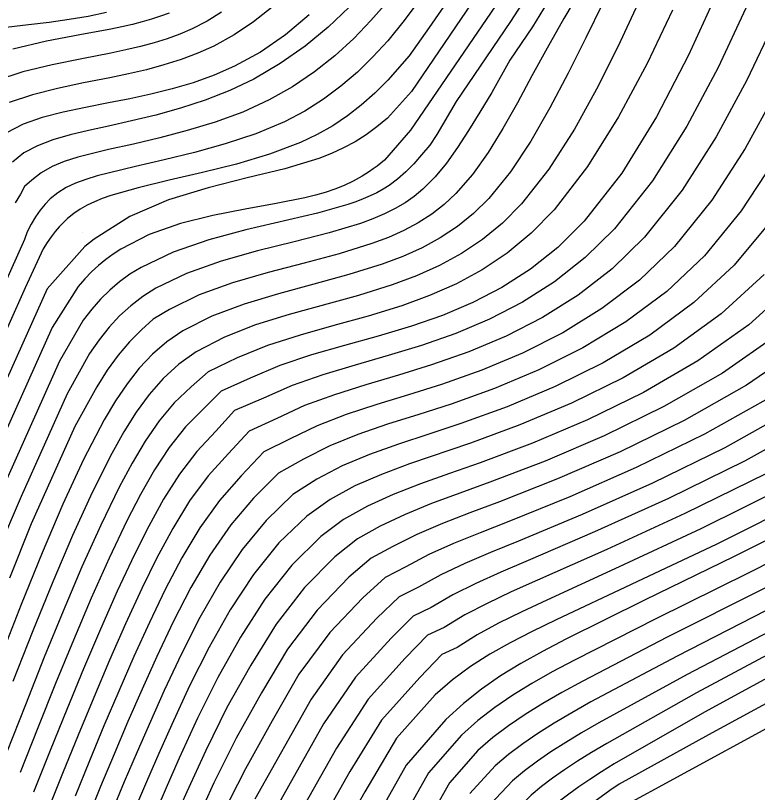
# Model space of a CAD drawing. Extents: x 2356077 to 2359823, y 225951 to 227822.
# Drawn here: x 2356826.2 to 2356908.8, y 226754.5 to 226841 of the extents above; entities that cross this region are included whole.
import ezdxf

# ---------------------------------------------------------------- set-up
doc = ezdxf.new("R2010")
doc.units = 0
for name, color, linetype in [('DTM Contours Major', 7, 'Continuous'), ('DTM Contours Minor', 7, 'Continuous'), ('PH Exist DTM Point', 7, 'Continuous')]:
    doc.layers.add(name, color=color, linetype=linetype)

msp = doc.modelspace()

# ---------------------------------------------------------------- linework, layer by layer
at = {"layer": 'DTM Contours Major'}
for points in [[(2356880.563, 226843.51), (2356870.144, 226828.239), (2356867.242, 226824.918), (2356866.819, 226824.571), (2356866.4, 226824.244), (2356865.984, 226823.935), (2356865.57, 226823.643), (2356865.158, 226823.369), (2356864.746, 226823.112), (2356863.746, 226822.552), (2356862.735, 226822.073), (2356861.703, 226821.663), (2356860.64, 226821.31), (2356859.535, 226821.001), (2356858.377, 226820.723), (2356855.176, 226820.087), (2356851.705, 226819.465), (2356848.102, 226818.753), (2356844.504, 226817.844), (2356841.05, 226816.633), (2356837.876, 226815.014), (2356837.021, 226814.45), (2356836.198, 226813.838), (2356835.402, 226813.175), (2356834.63, 226812.458), (2356833.876, 226811.683), (2356833.137, 226810.847), (2356830.237, 226806.287), (2356821.557, 226786.946)], [(2356895.705, 226842.874), (2356893.459, 226838.067), (2356891.02, 226833.152), (2356888.381, 226828.355), (2356885.537, 226823.905), (2356882.48, 226820.029), (2356880.36, 226817.896), (2356878.139, 226816.067), (2356875.809, 226814.503), (2356873.363, 226813.165), (2356870.791, 226812.015), (2356868.088, 226811.012), (2356864.345, 226809.853), (2356856.623, 226807.721), (2356852.888, 226806.56), (2356849.401, 226805.21), (2356846.28, 226803.578), (2356844.339, 226802.191), (2356842.602, 226800.61), (2356841.029, 226798.83), (2356839.577, 226796.848), (2356838.204, 226794.661), (2356836.867, 226792.265), (2356834.691, 226787.933), (2356832.498, 226783.135), (2356830.293, 226777.963), (2356828.079, 226772.511), (2356825.858, 226766.872)], [(2356863.295, 226841.925), (2356860.958, 226839.719), (2356858.389, 226837.602), (2356855.625, 226835.647), (2356852.7, 226833.927), (2356850.017, 226832.648), (2356847.276, 226831.575), (2356844.514, 226830.676), (2356841.77, 226829.917), (2356839.083, 226829.266), (2356836.491, 226828.69), (2356834.295, 226828.21), (2356832.231, 226827.717), (2356830.325, 226827.166), (2356828.604, 226826.509), (2356827.095, 226825.702), (2356825.822, 226824.698)], [(2356836.28, 226841.321), (2356834.251, 226840.907), (2356832.112, 226840.551), (2356829.887, 226840.239), (2356827.598, 226839.954), (2356822.866, 226839.397)], [(2356910.679, 226832.221), (2356907.384, 226826.184), (2356903.674, 226820.455), (2356899.518, 226815.312), (2356895.619, 226811.565), (2356891.447, 226808.379), (2356887.08, 226805.688), (2356882.594, 226803.428), (2356878.065, 226801.533), (2356873.57, 226799.941), (2356869.914, 226798.79), (2356866.367, 226797.706), (2356862.963, 226796.593), (2356859.735, 226795.355), (2356856.716, 226793.895), (2356853.795, 226792.437), (2356851.258, 226789.785), (2356848.848, 226787.048), (2356846.667, 226783.976), (2356844.669, 226780.64), (2356842.813, 226777.108), (2356841.053, 226773.451), (2356839.324, 226769.663), (2356837.64, 226765.827), (2356835.994, 226761.953), (2356834.375, 226758.049), (2356832.775, 226754.127)], [(2356956.736, 226807.714), (2356955.416, 226806.044), (2356953.875, 226804.283), (2356952.35, 226802.441), (2356950.47, 226800.557), (2356942.068, 226794.978), (2356932.14, 226789.099), (2356920.976, 226783.107), (2356909.5, 226777.25), (2356898.634, 226771.777), (2356889.303, 226766.937), (2356886.993, 226765.672), (2356884.865, 226764.446), (2356882.893, 226763.223), (2356881.049, 226761.967), (2356879.306, 226760.642), (2356877.637, 226759.212), (2356874.458, 226755.617), (2356862.987, 226735.252)], [(2356910.899, 226805.416), (2356904.852, 226801.194), (2356898.339, 226797.489), (2356891.684, 226794.211), (2356885.131, 226791.414), (2356878.977, 226789.055), (2356875.612, 226787.839), (2356872.469, 226786.678), (2356869.527, 226785.482), (2356866.765, 226784.156), (2356864.209, 226782.749), (2356861.704, 226780.751), (2356858.312, 226777.34), (2356855.179, 226773.267), (2356852.35, 226768.722), (2356849.687, 226763.984), (2356847.325, 226759.201), (2356845.218, 226754.606), (2356843.97, 226751.783)], [(2356909.675, 226790.013), (2356900.66, 226785.566), (2356892, 226781.586), (2356884.266, 226778.152), (2356881.35, 226776.848), (2356878.671, 226775.586), (2356876.191, 226774.292), (2356873.869, 226772.893), (2356872.02, 226772.026), (2356869.544, 226769.484), (2356865.426, 226764.91), (2356861.878, 226759.461), (2356854.925, 226747.116)], [(2356956.149, 226789.666), (2356903.303, 226760.938), (2356893.363, 226755.47), (2356892.321, 226754.746), (2356891.349, 226754.048), (2356890.445, 226753.37), (2356889.605, 226752.709), (2356888.826, 226752.058), (2356888.104, 226751.415), (2356886.583, 226749.864), (2356885.35, 226748.279), (2356884.376, 226746.617), (2356883.631, 226744.83), (2356883.085, 226742.874), (2356882.707, 226740.702), (2356882.377, 226735.444), (2356883.102, 226729.314), (2356883.942, 226722.59), (2356884.878, 226715.773), (2356886.852, 226708.849)]]:
    msp.add_lwpolyline(points, dxfattribs=at)
at = {"layer": 'DTM Contours Minor'}
for points in [[(2356878.792, 226845.115), (2356870.226, 226832.56), (2356867.581, 226829.572), (2356866.395, 226828.602), (2356865.191, 226827.733), (2356863.957, 226826.956), (2356862.679, 226826.263), (2356861.341, 226825.644), (2356859.931, 226825.09), (2356856.127, 226823.937), (2356851.958, 226822.92), (2356847.588, 226821.834), (2356843.179, 226820.472), (2356838.894, 226818.632), (2356834.894, 226816.108), (2356834.387, 226815.705), (2356833.887, 226815.285), (2356829.668, 226810.572), (2356820.265, 226789.621), (2356817.119, 226782.5), (2356814.574, 226774.273)], [(2356884.282, 226845.025), (2356881.266, 226840.34), (2356875.194, 226831.44), (2356873.056, 226827.744), (2356872.27, 226826.584), (2356871.367, 226825.483), (2356870.486, 226824.49), (2356869.603, 226823.598), (2356868.697, 226822.8), (2356867.744, 226822.091), (2356867.084, 226821.671), (2356866.389, 226821.282), (2356865.654, 226820.92), (2356864.875, 226820.582), (2356864.046, 226820.264), (2356863.163, 226819.961), (2356859.769, 226819.012), (2356851.801, 226817.141), (2356847.657, 226816.029), (2356843.693, 226814.669), (2356840.124, 226812.968), (2356838.895, 226812.2), (2356837.743, 226811.357), (2356836.657, 226810.433), (2356835.624, 226809.418), (2356834.631, 226808.304), (2356833.666, 226807.083), (2356831.044, 226802.531), (2356822.777, 226784.111)], [(2356886.167, 226843.791), (2356883.725, 226839.742), (2356881.203, 226836.045), (2356879.174, 226832.432), (2356877.835, 226830.245), (2356876.577, 226828.201), (2356875.359, 226826.31), (2356874.136, 226824.584), (2356872.865, 226823.033), (2356871.505, 226821.667), (2356870.546, 226820.877), (2356869.52, 226820.162), (2356868.418, 226819.513), (2356867.23, 226818.919), (2356865.946, 226818.373), (2356864.558, 226817.865), (2356861.054, 226816.816), (2356857.168, 226815.824), (2356853.098, 226814.8), (2356849.043, 226813.656), (2356845.199, 226812.303), (2356841.766, 226810.654), (2356840.315, 226809.732), (2356838.983, 226808.709), (2356837.747, 226807.575), (2356836.585, 226806.318), (2356835.475, 226804.926), (2356834.397, 226803.389), (2356831.902, 226798.889), (2356826.773, 226787.461), (2356824.105, 226781.325)], [(2356889.158, 226844.023), (2356887.214, 226840.662), (2356885.327, 226837.347), (2356883.65, 226834.277), (2356882.03, 226831.282), (2356880.42, 226828.418), (2356878.773, 226825.742), (2356877.045, 226823.309), (2356875.186, 226821.176), (2356873.878, 226819.965), (2356872.484, 226818.889), (2356870.991, 226817.933), (2356869.389, 226817.08), (2356867.666, 226816.313), (2356865.811, 226815.616), (2356862.188, 226814.496), (2356858.284, 226813.456), (2356854.27, 226812.404), (2356850.318, 226811.251), (2356846.6, 226809.907), (2356843.289, 226808.283), (2356841.473, 226807.21), (2356840.183, 226806.015), (2356838.828, 226804.676), (2356837.566, 226803.184), (2356836.366, 226801.528), (2356835.197, 226799.696), (2356832.767, 226795.262), (2356827.909, 226784.438), (2356825.465, 226778.383)], [(2356904.327, 226843.73), (2356901.094, 226836.581), (2356897.526, 226829.72), (2356893.639, 226823.459), (2356889.451, 226818.112), (2356886.52, 226815.201), (2356883.471, 226812.763), (2356880.312, 226810.733), (2356877.051, 226809.045), (2356873.695, 226807.635), (2356870.251, 226806.438), (2356866.513, 226805.324), (2356862.766, 226804.283), (2356859.091, 226803.222), (2356855.571, 226802.046), (2356852.286, 226800.661), (2356849.037, 226799.19), (2356847.076, 226797.231), (2356845.078, 226795.215), (2356843.274, 226792.943), (2356841.618, 226790.434), (2356840.059, 226787.705), (2356838.552, 226784.773), (2356836.564, 226780.602), (2356834.579, 226776.16), (2356832.596, 226771.501), (2356830.615, 226766.678), (2356828.634, 226761.747), (2356826.654, 226756.762)], [(2356871.177, 226842.825), (2356869.436, 226840.442), (2356867.59, 226838.194), (2356865.945, 226836.395), (2356864.216, 226834.706), (2356862.385, 226833.133), (2356860.435, 226831.684), (2356858.346, 226830.365), (2356856.103, 226829.185), (2356852.896, 226827.84), (2356849.509, 226826.708), (2356846.065, 226825.75), (2356842.687, 226824.924), (2356839.497, 226824.189), (2356836.62, 226823.506), (2356835.247, 226823.144), (2356833.992, 226822.763), (2356832.847, 226822.34), (2356831.807, 226821.852), (2356830.865, 226821.277), (2356830.013, 226820.591), (2356829.443, 226820.009), (2356828.906, 226819.35), (2356828.389, 226818.609), (2356827.88, 226817.78), (2356827.466, 226816.939), (2356827.159, 226816.09), (2356819.961, 226800.05)], [(2356874.465, 226842.976), (2356872.196, 226839.649), (2356869.992, 226836.527), (2356867.599, 226833.808), (2356866.14, 226832.352), (2356864.645, 226831.024), (2356863.095, 226829.818), (2356861.467, 226828.725), (2356859.738, 226827.741), (2356857.889, 226826.857), (2356854.44, 226825.559), (2356850.741, 226824.471), (2356846.957, 226823.531), (2356843.255, 226822.675), (2356839.801, 226821.839), (2356836.76, 226820.962), (2356835.816, 226820.631), (2356834.937, 226820.276), (2356834.118, 226819.887), (2356833.351, 226819.456), (2356832.631, 226818.971), (2356831.951, 226818.422), (2356831.476, 226817.975), (2356831.014, 226817.486), (2356830.562, 226816.952), (2356830.114, 226816.371), (2356829.668, 226815.738), (2356829.217, 226815.053), (2356827.229, 226810.692), (2356821.742, 226798.464)], [(2356891.557, 226842.358), (2356889.63, 226838.516), (2356887.672, 226834.59), (2356885.648, 226830.709), (2356883.524, 226827.002), (2356881.265, 226823.597), (2356878.837, 226820.623), (2356877.14, 226818.962), (2356875.345, 226817.513), (2356873.442, 226816.251), (2356871.42, 226815.15), (2356869.268, 226814.181), (2356866.976, 226813.32), (2356863.275, 226812.169), (2356859.38, 226811.108), (2356855.438, 226810.044), (2356851.594, 226808.887), (2356847.995, 226807.543), (2356844.787, 226805.921), (2356842.995, 226804.698), (2356841.386, 226803.314), (2356839.922, 226801.76), (2356838.566, 226800.027), (2356837.28, 226798.106), (2356836.027, 226795.989), (2356833.733, 226791.601), (2356831.427, 226786.637), (2356829.11, 226781.213), (2356826.786, 226775.443), (2356824.456, 226769.444)], [(2356854.718, 226841.914), (2356852.655, 226840.288), (2356850.495, 226838.844), (2356848.242, 226837.602), (2356846.441, 226836.791), (2356844.587, 226836.095), (2356842.682, 226835.494), (2356840.724, 226834.968), (2356838.713, 226834.499), (2356836.651, 226834.066), (2356833.733, 226833.491), (2356830.823, 226832.882), (2356828.026, 226832.175), (2356825.449, 226831.302)], [(2356867.474, 226842.45), (2356865.725, 226840.427), (2356863.801, 226838.442), (2356861.706, 226836.53), (2356859.441, 226834.729), (2356857.006, 226833.074), (2356854.406, 226831.603), (2356851.45, 226830.259), (2356848.382, 226829.132), (2356845.279, 226828.185), (2356842.216, 226827.383), (2356839.27, 226826.691), (2356836.52, 226826.073), (2356834.731, 226825.658), (2356833.082, 226825.227), (2356831.577, 226824.746), (2356830.22, 226824.182), (2356829.016, 226823.499), (2356827.968, 226822.663), (2356827.153, 226821.983), (2356826.695, 226821.105), (2356826.131, 226820.159)], [(2356907.463, 226841.811), (2356904.377, 226835.198), (2356900.904, 226828.681), (2356897.056, 226822.596), (2356892.844, 226817.275), (2356889.575, 226814.056), (2356886.148, 226811.347), (2356882.588, 226809.082), (2356878.921, 226807.195), (2356875.173, 226805.618), (2356871.369, 226804.285), (2356867.647, 226803.154), (2356863.96, 226802.095), (2356860.374, 226801.013), (2356856.951, 226799.813), (2356853.756, 226798.401), (2356850.533, 226797.027), (2356848.462, 226794.746), (2356846.329, 226792.498), (2356844.403, 226789.968), (2356842.636, 226787.187), (2356840.981, 226784.188), (2356839.388, 226781.004), (2356837.487, 226776.943), (2356835.602, 226772.695), (2356833.731, 226768.296), (2356831.87, 226763.784), (2356830.016, 226759.197), (2356828.164, 226754.573)], [(2356849.073, 226841.386), (2356847.472, 226840.386), (2356845.801, 226839.515), (2356844.454, 226838.932), (2356843.051, 226838.419), (2356841.585, 226837.963), (2356840.051, 226837.552), (2356838.442, 226837.174), (2356836.751, 226836.817), (2356833.546, 226836.193), (2356830.226, 226835.522), (2356826.956, 226834.728), (2356823.902, 226833.735)], [(2356899.297, 226841.582), (2356896.467, 226835.646), (2356893.301, 226829.736), (2356889.836, 226824.199), (2356886.109, 226819.386), (2356883.543, 226816.771), (2356880.878, 226814.561), (2356878.111, 226812.704), (2356875.239, 226811.145), (2356872.258, 226809.83), (2356869.167, 226808.705), (2356865.411, 226807.553), (2356861.599, 226806.493), (2356857.83, 226805.429), (2356854.206, 226804.264), (2356850.825, 226802.904), (2356847.584, 226801.364), (2356845.696, 226799.695), (2356843.83, 226797.906), (2356842.145, 226795.888), (2356840.595, 226793.649), (2356839.132, 226791.193), (2356837.71, 226788.526), (2356835.633, 226784.267), (2356833.547, 226779.642), (2356831.453, 226774.725), (2356829.353, 226769.589), (2356827.25, 226764.307), (2356825.144, 226758.951)], [(2356858.829, 226841.066), (2356856.199, 226838.835), (2356853.429, 226836.931), (2356850.548, 226835.351), (2356848.264, 226834.352), (2356845.941, 226833.519), (2356843.591, 226832.824), (2356841.228, 226832.236), (2356838.863, 226831.727), (2356836.508, 226831.267), (2356833.939, 226830.777), (2356831.458, 226830.255), (2356829.126, 226829.647), (2356827.002, 226828.9), (2356825.147, 226827.957)], [(2356843.249, 226841.273), (2356842.302, 226840.91), (2356841.31, 226840.582), (2356840.266, 226840.282), (2356839.164, 226840.003), (2356837.997, 226839.74), (2356836.759, 226839.486), (2356833.319, 226838.844), (2356829.612, 226838.134), (2356825.871, 226837.27)], [(2356910.564, 226840.11), (2356907.563, 226833.787), (2356904.173, 226827.506), (2356900.384, 226821.58), (2356896.187, 226816.323), (2356892.597, 226812.823), (2356888.798, 226809.866), (2356884.837, 226807.383), (2356880.763, 226805.308), (2356876.626, 226803.574), (2356872.474, 226802.113), (2356868.78, 226800.972), (2356865.161, 226799.9), (2356861.665, 226798.803), (2356858.34, 226797.584), (2356855.233, 226796.147), (2356852.155, 226794.761), (2356849.857, 226792.266), (2356847.586, 226789.777), (2356845.534, 226786.979), (2356843.654, 226783.922), (2356841.899, 226780.656), (2356840.221, 226777.229), (2356838.406, 226773.296), (2356836.621, 226769.25), (2356834.863, 226765.113), (2356833.123, 226760.908), (2356831.395, 226756.657), (2356829.674, 226752.384)], [(2356910.567, 226824.785), (2356906.949, 226819.274), (2356902.849, 226814.274), (2356898.648, 226810.304), (2356894.102, 226806.9), (2356889.321, 226804.005), (2356884.415, 226801.557), (2356879.491, 226799.498), (2356874.659, 226797.768), (2356871.048, 226796.606), (2356867.577, 226795.509), (2356864.266, 226794.38), (2356861.134, 226793.123), (2356858.201, 226791.642), (2356855.417, 226790.082), (2356852.663, 226787.302), (2356850.113, 226784.31), (2356847.799, 226780.958), (2356845.681, 226777.339), (2356843.722, 226773.546), (2356841.884, 226769.672), (2356840.243, 226766.045), (2356838.662, 226762.427), (2356837.128, 226758.816), (2356835.63, 226755.21), (2356834.156, 226751.607)], [(2356955.82, 226819.449), (2356954.703, 226817.881), (2356953.638, 226816.214), (2356952.409, 226814.163), (2356951.103, 226812.004), (2356949.626, 226809.75), (2356947.883, 226807.412), (2356945.776, 226805.004), (2356943.843, 226802.545), (2356935.925, 226797.06), (2356926.812, 226791.514), (2356916.638, 226786.046), (2356906.171, 226780.804), (2356896.177, 226775.937), (2356887.425, 226771.591), (2356884.812, 226770.225), (2356882.401, 226768.883), (2356880.157, 226767.51), (2356878.042, 226766.05), (2356876.019, 226764.449), (2356874.05, 226762.65), (2356869.654, 226757.559), (2356858.559, 226737.861)], [(2356910.205, 226818.069), (2356906.179, 226813.23), (2356901.683, 226809.053), (2356896.762, 226805.44), (2356891.562, 226802.34), (2356886.228, 226799.7), (2356880.906, 226797.469), (2356875.741, 226795.594), (2356872.184, 226794.419), (2356868.792, 226793.308), (2356865.574, 226792.163), (2356862.537, 226790.888), (2356859.689, 226789.388), (2356857.019, 226787.69), (2356854.073, 226784.816), (2356851.38, 226781.563), (2356848.93, 226777.926), (2356846.69, 226774.022), (2356844.628, 226769.972), (2356842.714, 226765.894), (2356841.165, 226762.446), (2356839.687, 226759.053), (2356838.267, 226755.705), (2356836.889, 226752.391)], [(2356956.24, 226813.46), (2356953.849, 226809.863), (2356952.462, 226807.913), (2356950.833, 226805.871), (2356949.005, 226803.739), (2356947.2, 226801.575), (2356939, 226796.03), (2356929.501, 226790.312), (2356918.846, 226784.581), (2356907.878, 226779.033), (2356897.442, 226773.864), (2356888.382, 226769.27), (2356885.908, 226767.949), (2356883.627, 226766.66), (2356881.508, 226765.36), (2356879.517, 226764.001), (2356877.622, 226762.54), (2356875.791, 226760.93), (2356872.127, 226756.714), (2356858.978, 226733.37)], [(2356909.511, 226812.177), (2356904.726, 226807.807), (2356899.427, 226803.991), (2356893.801, 226800.687), (2356888.033, 226797.851), (2356882.31, 226795.441), (2356876.817, 226793.415), (2356870.011, 226791.102), (2356866.886, 226789.941), (2356863.943, 226788.649), (2356861.18, 226787.132), (2356858.592, 226785.294), (2356855.485, 226782.328), (2356852.649, 226778.808), (2356850.059, 226774.879), (2356847.694, 226770.69), (2356845.53, 226766.388), (2356843.546, 226762.121), (2356842.093, 226758.867), (2356840.72, 226755.706), (2356839.412, 226752.621)], [(2356912.858, 226811.124), (2356907.792, 226806.571), (2356902.113, 226802.555), (2356896.052, 226799.045), (2356889.84, 226796.009), (2356883.71, 226793.416), (2356877.89, 226791.232), (2356874.46, 226790.033), (2356871.234, 226788.891), (2356868.203, 226787.714), (2356865.352, 226786.406), (2356862.679, 226784.903), (2356860.148, 226783.023), (2356856.899, 226779.837), (2356853.916, 226776.043), (2356851.185, 226771.819), (2356848.694, 226767.344), (2356846.429, 226762.797), (2356844.38, 226758.358), (2356843.027, 226755.311), (2356841.762, 226752.388)], [(2356914, 226804.295), (2356907.552, 226799.87), (2356900.597, 226795.921), (2356893.471, 226792.438), (2356886.505, 226789.426), (2356880.034, 226786.878), (2356876.75, 226785.644), (2356873.697, 226784.463), (2356870.848, 226783.246), (2356868.178, 226781.904), (2356865.752, 226780.6), (2356863.263, 226778.48), (2356859.728, 226774.84), (2356856.445, 226770.483), (2356853.546, 226765.609), (2356850.715, 226760.584), (2356848.222, 226755.603), (2356846.064, 226750.871)], [(2356955.704, 226801.163), (2356953.745, 226799.542), (2356945.147, 226793.979), (2356934.781, 226787.952), (2356923.095, 226781.691), (2356911.099, 226775.508), (2356899.801, 226769.712), (2356890.212, 226764.612), (2356888.084, 226763.413), (2356886.124, 226762.258), (2356884.31, 226761.117), (2356882.622, 226759.963), (2356881.038, 226758.769), (2356879.535, 226757.507), (2356876.737, 226754.428)], [(2356910.267, 226798.572), (2356902.856, 226794.399), (2356895.265, 226790.686), (2356887.881, 226787.448), (2356881.093, 226784.7), (2356877.894, 226783.447), (2356874.932, 226782.246), (2356872.175, 226781.008), (2356869.593, 226779.648), (2356867.306, 226778.453), (2356864.825, 226776.213), (2356861.145, 226772.338), (2356857.709, 226767.694), (2356854.743, 226762.499), (2356851.748, 226757.181), (2356849.122, 226752.013)], [(2356956.937, 226798.481), (2356948.215, 226793.002), (2356937.394, 226786.844), (2356925.17, 226780.314), (2356912.645, 226773.792), (2356900.922, 226767.66), (2356891.102, 226762.295), (2356889.179, 226761.179), (2356887.406, 226760.107), (2356885.768, 226759.058), (2356884.248, 226758.011), (2356882.831, 226756.947), (2356881.5, 226755.845), (2356878.994, 226753.199), (2356873.044, 226742.636), (2356871.062, 226738.703), (2356870.246, 226734.639), (2356869.867, 226730.566), (2356869.885, 226726.432), (2356870.285, 226722.297), (2356871.055, 226718.225), (2356872.181, 226714.277), (2356873.647, 226710.514)], [(2356912.994, 226797.302), (2356905.122, 226792.908), (2356897.061, 226788.956), (2356889.256, 226785.483), (2356882.152, 226782.521), (2356879.042, 226781.249), (2356876.172, 226780.026), (2356873.508, 226778.768), (2356871.013, 226777.392), (2356868.871, 226776.309), (2356866.39, 226773.952), (2356862.563, 226769.84), (2356859.053, 226764.915), (2356852.785, 226753.789)], [(2356959.937, 226797.316), (2356951.226, 226792.032), (2356939.934, 226785.772), (2356927.159, 226778.976), (2356914.104, 226772.107), (2356901.973, 226765.626), (2356891.97, 226759.997), (2356890.28, 226758.982), (2356888.721, 226758.01), (2356887.28, 226757.065), (2356885.947, 226756.133), (2356884.71, 226755.201), (2356883.558, 226754.255), (2356881.235, 226751.943), (2356876.524, 226743.579), (2356875.08, 226740.251), (2356874.453, 226736.766), (2356874.11, 226732.208), (2356874.214, 226727.379), (2356874.755, 226722.401), (2356875.726, 226717.395), (2356877.118, 226712.483), (2356878.925, 226707.786)], [(2356915.73, 226796.062), (2356907.396, 226791.446), (2356898.861, 226787.25), (2356890.63, 226783.529), (2356883.21, 226780.339), (2356880.194, 226779.05), (2356877.418, 226777.806), (2356874.846, 226776.528), (2356872.437, 226775.138), (2356870.442, 226774.166), (2356867.961, 226771.704), (2356863.986, 226767.356), (2356860.452, 226762.163), (2356853.838, 226750.422)], [(2356963.048, 226796.071), (2356954.082, 226791.042), (2356942.275, 226784.727), (2356928.93, 226777.665), (2356902.854, 226763.489), (2356892.798, 226757.731), (2356891.385, 226756.843), (2356890.077, 226755.991), (2356888.866, 226755.166), (2356887.746, 226754.36), (2356886.711, 226753.563), (2356885.752, 226752.768), (2356883.725, 226750.811), (2356882.481, 226748.92), (2356879.857, 226744.262), (2356879.065, 226741.649), (2356878.594, 226738.805), (2356878.291, 226733.864), (2356878.486, 226728.386), (2356879.174, 226722.566), (2356880.355, 226716.602), (2356882.024, 226710.689)], [(2356911.952, 226788.599), (2356902.454, 226783.892), (2356893.363, 226779.643), (2356885.317, 226775.956), (2356882.508, 226774.644), (2356879.932, 226773.372), (2356877.549, 226772.072), (2356875.319, 226770.677), (2356873.6, 226769.886), (2356871.16, 226767.331), (2356866.913, 226762.573), (2356863.369, 226756.872), (2356856.088, 226743.946)], [(2356914.201, 226787.16), (2356904.216, 226782.184), (2356894.697, 226777.665), (2356886.356, 226773.742), (2356883.672, 226772.445), (2356881.214, 226771.19), (2356878.943, 226769.917), (2356876.822, 226768.566), (2356874.813, 226767.076), (2356872.876, 226765.387), (2356868.567, 226760.586), (2356865.037, 226754.598), (2356857.44, 226741.11)], [(2356958.781, 226771.032), (2356950.811, 226771.625), (2356942.472, 226771.847), (2356934.025, 226771.337), (2356925.447, 226769.765), (2356918.499, 226766.403), (2356892.328, 226752.176), (2356892.103, 226752.078), (2356891.85, 226751.933), (2356891.494, 226751.584), (2356891.108, 226751.138), (2356890.743, 226750.692), (2356890.398, 226750.245), (2356889.645, 226749.151), (2356889, 226748.023), (2356888.453, 226746.841), (2356887.998, 226745.586), (2356887.624, 226744.24), (2356887.325, 226742.782), (2356887.007, 226737.153), (2356889.811, 226714.72), (2356891.709, 226706.901)]]:
    msp.add_lwpolyline(points, dxfattribs=at)
at = {"layer": 'PH Exist DTM Point'}
for p, q in [((2356865.167, 226822.277), (2356865.167, 226822.277)), ((2356833.62, 226816.866), (2356833.62, 226816.866))]:
    msp.add_line(p, q, dxfattribs=at)

doc.saveas('drawing.dxf')
